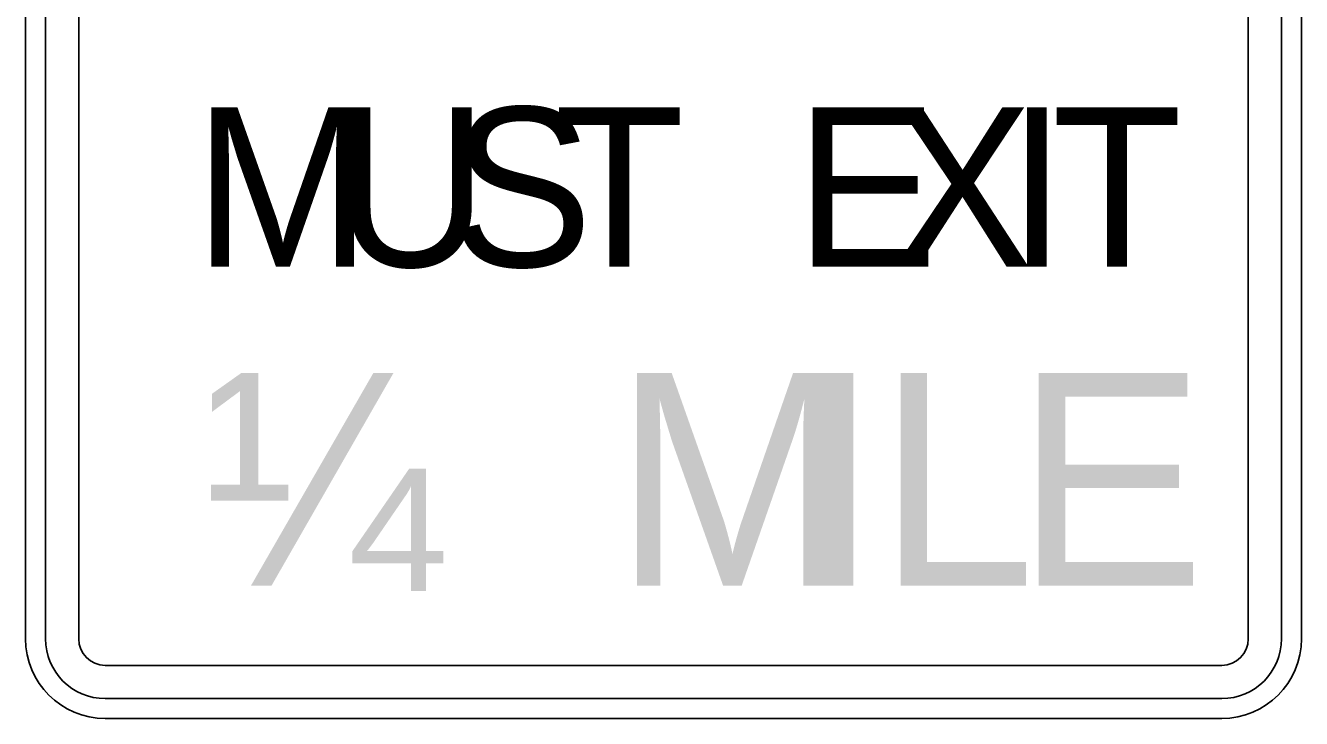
# Model space of a CAD drawing. Extents: x 99958 to 100136, y 99935 to 100013.
# Drawn here: x 100080.6538 to 100080.9538, y 99972.45 to 99972.6129 of the extents above; entities that cross this region are included whole.
import ezdxf

# ---------------------------------------------------------------- set-up
doc = ezdxf.new("R2010")
doc.units = 0
doc.layers.add('TR_SN_ConstructionSigns', color=7, linetype='Continuous')

msp = doc.modelspace()

# ---------------------------------------------------------------- linework, layer by layer
at = {"layer": 'TR_SN_ConstructionSigns'}
for p, q in [((100080.6538, 99972.7312), (100080.6538, 99972.4687)), ((100080.6538, 99972.4687), (100080.6538, 99972.7312)), ((100080.6538, 99972.7312), (100080.6538, 99972.4687)), ((100080.65849, 99972.7312), (100080.65849, 99972.4687)), ((100080.6663, 99972.4687), (100080.6663, 99972.7312)), ((100080.9413, 99972.7312), (100080.9413, 99972.4687)), ((100080.94911, 99972.4687), (100080.94911, 99972.7312)), ((100080.9538, 99972.4687), (100080.9538, 99972.7312)), ((100080.9538, 99972.7312), (100080.9538, 99972.4687)), ((100080.9538, 99972.4687), (100080.9538, 99972.7312)), ((100080.93505, 99972.46245), (100080.67255, 99972.46245)), ((100080.67255, 99972.45464), (100080.93505, 99972.45464)), ((100080.67255, 99972.44995), (100080.93505, 99972.44995)), ((100080.93505, 99972.44995), (100080.67255, 99972.44995)), ((100080.67255, 99972.44995), (100080.93505, 99972.44995))]:
    msp.add_line(p, q, dxfattribs=at)
for centre, radius, start, end in [((100080.67255, 99972.4687), 0.01875, 180, 270), ((100080.67255, 99972.4687), 0.01875, 180, 270), ((100080.67255, 99972.4687), 0.01875, 180, 270), ((100080.67255, 99972.4687), 0.01406, 180, 270), ((100080.67255, 99972.4687), 0.00625, 180, 270), ((100080.93505, 99972.4687), 0.01406, 270, 0), ((100080.93505, 99972.4687), 0.00625, 270, 0), ((100080.93505, 99972.4687), 0.01875, 270, 0), ((100080.93505, 99972.4687), 0.01875, 270, 0), ((100080.93505, 99972.4687), 0.01875, 270, 0)]:
    msp.add_arc(centre, radius, start, end, dxfattribs=at)

# ---------------------------------------------------------------- texts
for s, height, p in [('S', 0.0375, (100080.75374, 99972.5562)), ('M', 0.0375, (100080.69336, 99972.5562)), ('U', 0.0375, (100080.72636, 99972.5562)), ('T', 0.0375, (100080.77811, 99972.5562)), ('E', 0.0375, (100080.83474, 99972.5562)), ('X', 0.0375, (100080.85724, 99972.5562)), ('I', 0.0375, (100080.88461, 99972.5562)), ('T', 0.0375, (100080.89511, 99972.5562)), ('¼', 0.05, (100080.69555, 99972.4812)), ('M', 0.05, (100080.79205, 99972.4812)), ('I', 0.05, (100080.83605, 99972.4812)), ('L', 0.05, (100080.85405, 99972.4812)), ('E', 0.05, (100080.88655, 99972.4812))]:
    msp.add_text(s, height=height, dxfattribs=at).set_placement(p)

doc.saveas('drawing.dxf')
